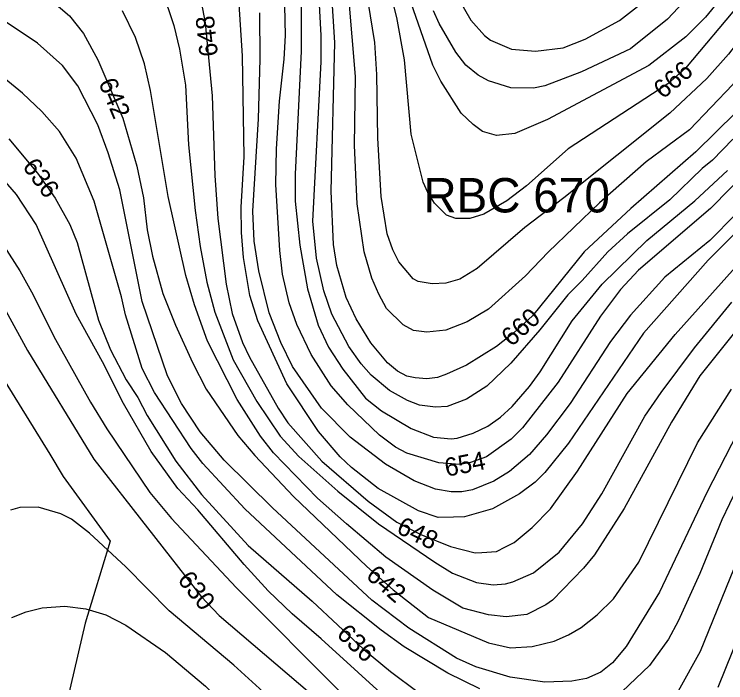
# Model space of a CAD drawing. Extents: x -709418 to -703832, y -1161719 to -1157826.
# Drawn here: x -708183.3 to -707872.8, y -1161143.9 to -1160852.4 of the extents above; entities that cross this region are included whole.
import ezdxf

# ---------------------------------------------------------------- set-up
doc = ezdxf.new("R2010")
doc.units = 0
for name, color, linetype in [('103_hranice KÚ', 7, 'Continuous'), ('120_vrstevnice hlavní', 7, 'Continuous'), ('121_vrstevnice hlavní_popis', 7, 'Continuous'), ('122_vrstevnice základní', 7, 'Continuous'), ('605_RBC_návrh_popis', 7, 'Continuous')]:
    doc.layers.add(name, color=color, linetype=linetype)

msp = doc.modelspace()

# ---------------------------------------------------------------- linework, layer by layer
at = {"layer": '103_hranice KÚ'}
msp.add_lwpolyline([(-708196.49, -1160997.88), (-708167.78, -1161044.22), (-708161.97, -1161053.9), (-708141.45, -1161082.18), (-708152.39, -1161117.82), (-708163.33, -1161165.47), (-708148.68, -1161227.74), (-708137.76, -1161264.35), (-708130.78, -1161287.14), (-708113.27, -1161339.72)], dxfattribs=at)
at = {"layer": '120_vrstevnice hlavní'}
for points in [[(-707850.99, -1160930.01), (-707880.49, -1160959.66), (-707908.7, -1160991.48), (-707941.39, -1161039.36), (-707951.8, -1161052.23), (-707956.03, -1161056.41), (-707962.8, -1161061.49), (-707974.66, -1161068), (-707986.81, -1161071.47), (-707991.58, -1161071.62), (-707998.25, -1161071.87), (-708006.96, -1161068.93), (-708024.56, -1161059.18), (-708036.13, -1161050.06), (-708041.05, -1161045.29), (-708050.6, -1161034.3), (-708064.34, -1161013.47), (-708077.07, -1160985.99), (-708080.54, -1160974.99), (-708083.29, -1160958.5), (-708084.15, -1160947.51), (-708084.3, -1160936.52), (-708083, -1160914.53), (-708083.72, -1160870.56), (-708086.18, -1160832.08)], [(-707881.8, -1160837), (-707898.29, -1160854.5), (-707914.34, -1160867.52), (-707935.77, -1160877.55), (-707951.81, -1160883.58), (-707956.72, -1160884.59), (-707966.56, -1160884.45), (-707976.39, -1160881.41), (-707980.88, -1160878.95), (-707986.23, -1160874.61), (-707990.57, -1160868.97), (-707997.95, -1160856.39), (-708000.41, -1160850.89)], [(-707868.49, -1160895.15), (-707885.85, -1160912.36), (-707914.2, -1160937.1), (-707934.59, -1160956.04), (-707957.16, -1160983.82), (-707965.26, -1160991.34), (-707972.92, -1160997.27), (-707985.94, -1161005.37), (-707994.62, -1161009.27), (-707998.55, -1161010.76), (-708003.3, -1161011.3), (-708008.4, -1161010.98), (-708011.98, -1161010.14), (-708016.03, -1161007.97), (-708020.37, -1161004.35), (-708027.74, -1160995.68), (-708034.11, -1160985.12), (-708038.45, -1160975.86), (-708042.5, -1160961.98), (-708043.94, -1160952.72), (-708044.96, -1160929.57), (-708043.36, -1160864.77), (-708044.81, -1160841.63)], [(-707867.77, -1161034.88), (-707881.07, -1161060.91), (-707901.76, -1161104.31), (-707916.25, -1161128.05), (-707922.3, -1161135.14), (-707927.34, -1161139.3), (-707933.64, -1161141.99), (-707939.94, -1161143.22), (-707951.81, -1161143.65), (-707966.85, -1161141.48), (-707981.89, -1161136.85), (-707990.28, -1161133.09), (-708011.11, -1161120.07), (-708027.31, -1161107.78), (-708070.56, -1161067.56), (-708091.68, -1161046.74), (-708102.23, -1161034.44), (-708110.34, -1161022.15), (-708116.41, -1161010), (-708127.4, -1160977.6), (-708137.24, -1160929), (-708142.3, -1160912.8), (-708146.79, -1160900.65), (-708155.61, -1160883.58), (-708162.26, -1160874.75), (-708173.11, -1160865.06), (-708190.03, -1160853.78)], [(-708187, -1160981.65), (-708177.45, -1160999), (-708148.52, -1161046.3), (-708101.66, -1161106.19), (-708093.85, -1161114.57), (-708049.44, -1161152.47), (-708041.63, -1161159.85), (-708024.13, -1161178.36), (-708010.68, -1161188.92), (-707997.22, -1161198.03), (-707982.18, -1161206.71), (-707968.58, -1161212.21), (-707956.43, -1161215.39), (-707944.28, -1161217.13), (-707932.13, -1161216.98), (-707922.88, -1161215.97), (-707909.01, -1161212.06), (-707895.4, -1161205.21), (-707880.06, -1161193.55), (-707868.35, -1161181.11)]]:
    msp.add_lwpolyline(points, dxfattribs=at)
at = {"layer": '122_vrstevnice základní'}
for points in [[(-708189.8, -1160823.61), (-708180.72, -1160834.62), (-708159.22, -1160853.06)], [(-707841.44, -1160827.89), (-707860.39, -1160855.23), (-707871.67, -1160869.84), (-707881.07, -1160880.4), (-707897.27, -1160895.58), (-707943.42, -1160932.47), (-707960.48, -1160945.34), (-707981.31, -1160963.28), (-707988.83, -1160967.91), (-707994.91, -1160969.64), (-708000.98, -1160969.93), (-708007.06, -1160968.92), (-708009.23, -1160967.76), (-708015.45, -1160960.38), (-708018.05, -1160955.03), (-708020.51, -1160948.09), (-708023.26, -1160931.89), (-708024.71, -1160906.43), (-708025.14, -1160878.66), (-708026.01, -1160864.77), (-708032.66, -1160823.41)], [(-708105.56, -1160826.88), (-708099.92, -1160856.09), (-708096.88, -1160887.92), (-708095.73, -1160922.63), (-708094.42, -1160941.44), (-708090.81, -1160970.07), (-708088.2, -1160982.8), (-708083.72, -1160995.53), (-708080.68, -1161001.9), (-708068.1, -1161024.17), (-708063.9, -1161030.54), (-708049.01, -1161047.31), (-708028.9, -1161064.67), (-708016.32, -1161073.79), (-708005.9, -1161079.28), (-707992.88, -1161084.49), (-707982.18, -1161087.24), (-707979.29, -1161087.09), (-707972.88, -1161086.59), (-707968.95, -1161084.65), (-707965.17, -1161082.69), (-707957.3, -1161076.1), (-707949.35, -1161068), (-707937.48, -1161051.66), (-707915.79, -1161017.81), (-707894.96, -1160992.06), (-707868.63, -1160962.7)], [(-707830.16, -1160830.06), (-707869.79, -1160883), (-707888.6, -1160902.81), (-707907.54, -1160916.7), (-707927.94, -1160934.64), (-707950.36, -1160956.05), (-707960.19, -1160966.46), (-707976.39, -1160980.92), (-707985.65, -1160986.56), (-707994.91, -1160990.18), (-708003.27, -1160991), (-708009.07, -1160990.27), (-708013.61, -1160987.82), (-708020.8, -1160980.63), (-708024.27, -1160974.42), (-708027.31, -1160967.47), (-708030.64, -1160955.9), (-708033.67, -1160935.07), (-708034.83, -1160909.61), (-708034.4, -1160879.53), (-708037.29, -1160844.81)], [(-707866.75, -1160847.71), (-707890.47, -1160875.91), (-707898.14, -1160882.71), (-707941.54, -1160911.06), (-707959.76, -1160927.26), (-707968.29, -1160933.77), (-707978.42, -1160939.56), (-707984.49, -1160941.44), (-707990.57, -1160941.44), (-707994.62, -1160939.99), (-707999.97, -1160934.78), (-708002.86, -1160930.15), (-708004.89, -1160925.53), (-708010.1, -1160904.7), (-708012.99, -1160872.3), (-708016.32, -1160853.78), (-708020.37, -1160837.58)], [(-708118.87, -1160841.63), (-708113.66, -1160857.25), (-708111.2, -1160867.67), (-708108.6, -1160883.29), (-708107.3, -1160909.32), (-708104.4, -1160937.96), (-708102.23, -1160953.59), (-708099.2, -1160969.21), (-708095.73, -1160982.23), (-708087.77, -1161003.05), (-708077.5, -1161021.28), (-708067.23, -1161036.32), (-708059.13, -1161045.15), (-708042.06, -1161060.33), (-708024.42, -1161074.51), (-707999.83, -1161091.29), (-707992.02, -1161096.06), (-707981.6, -1161100.11), (-707974.37, -1161101.12), (-707968.87, -1161100.69), (-707965.69, -1161099.82), (-707956.72, -1161095.92), (-707945.59, -1161086.95), (-707935.32, -1161074.51), (-707926.93, -1161061.49), (-707908.12, -1161027.64), (-707901.03, -1161017.23), (-707886.43, -1160997.85), (-707870.22, -1160977.89)], [(-707992.31, -1160840.47), (-707984.06, -1160854.94), (-707978.13, -1160861.59), (-707975.53, -1160863.62), (-707966.27, -1160867.67), (-707955.85, -1160868.54), (-707943.71, -1160867.09), (-707934.16, -1160863.18), (-707919.26, -1160855.08), (-707910, -1160848)], [(-707875.87, -1160846.55), (-707881.65, -1160853.64), (-707890.19, -1160862.17), (-707906.39, -1160874.75), (-707950.65, -1160898.33), (-707964.82, -1160904.41), (-707972.92, -1160905.27), (-707979, -1160903.54), (-707983.05, -1160900.5), (-707988.26, -1160895.44), (-707997.22, -1160881.55), (-708000.69, -1160874.61), (-708011.11, -1160844.52)], [(-707744.39, -1160844.09), (-707763.04, -1160862.46), (-707775.19, -1160875.77), (-707785.61, -1160888.5), (-707804.99, -1160913.95), (-707828.71, -1160946.79), (-707841.73, -1160961.69), (-707865.6, -1160986.85), (-707884.11, -1161010)], [(-708058.12, -1160847.42), (-708058.12, -1160868.54), (-708060.72, -1160922.05), (-708060.72, -1160933.91), (-708058.7, -1160953.01), (-708055.37, -1160972.1), (-708050.74, -1160988.01), (-708046.11, -1160997.56), (-708039.89, -1161007.1), (-708030.06, -1161019.83), (-708023.11, -1161025.33), (-708010.1, -1161033), (-708000.41, -1161036.76), (-707992.6, -1161037.48), (-707989.99, -1161037.19), (-707983.05, -1161035.02), (-707976.68, -1161031.98), (-707971.19, -1161028.08), (-707965.98, -1161023.45), (-707958.46, -1161014.63), (-707953.83, -1161008.26), (-707939.8, -1160985.99), (-707926.78, -1160970.07), (-707907.25, -1160950.98), (-707886.28, -1160933.77), (-707872.05, -1160920.44)], [(-707869.79, -1160906.87), (-707878.61, -1160915.98), (-707883.09, -1160919.64), (-707897.21, -1160933.34), (-707915.64, -1160948.09), (-707924.32, -1160955.9), (-707935.46, -1160968.48), (-707941.68, -1160974.7), (-707953.97, -1160990.04), (-707966.56, -1161004.5), (-707977.12, -1161014.48), (-707985.94, -1161020.27), (-707994.33, -1161023.45), (-707999.54, -1161023.74), (-708006.48, -1161022.87), (-708011.69, -1161020.84), (-708019.5, -1161016.36), (-708027.6, -1161009.71), (-708031.94, -1161004.79), (-708037.29, -1160997.27), (-708044.67, -1160983.09), (-708048.14, -1160972.97), (-708051.47, -1160958.79), (-708053.06, -1160942.59), (-708049.44, -1160873.16), (-708049.3, -1160861.59), (-708050.31, -1160845.39)], [(-707884.11, -1161010), (-707896.55, -1161030.25), (-707917.09, -1161067.85), (-707930.11, -1161088.1), (-707934.88, -1161093.89), (-707948.48, -1161107.78), (-707951.37, -1161109.95), (-707959.62, -1161114.14), (-707968.58, -1161115.15), (-707976.39, -1161114.29), (-707987.55, -1161111.27), (-708000.66, -1161103.44), (-708021.19, -1161089.07), (-708038.3, -1161074.51), (-708051.03, -1161063.37), (-708070.12, -1161043.55), (-708075.77, -1161036.32), (-708086.04, -1161020.41), (-708098.91, -1160994.95), (-708104.69, -1160979.04), (-708108.45, -1160966.31), (-708116.12, -1160931.89), (-708123.79, -1160885.6), (-708126.39, -1160874.03), (-708130.44, -1160862.46), (-708136.08, -1160850.89)], [(-707861.98, -1160919.31), (-707879.48, -1160937.1), (-707910.87, -1160964), (-707918.83, -1160972.39), (-707927.5, -1160983.96), (-707946.02, -1161012.75), (-707961.5, -1161032.71), (-707966.41, -1161037.62), (-707977.26, -1161045.29), (-707984.21, -1161047.89), (-707988.83, -1161048.76), (-707998.09, -1161048.04), (-708011.98, -1161043.7), (-708016.9, -1161041.09), (-708023.98, -1161035.89), (-708037.72, -1161022.73), (-708044.96, -1161014.34), (-708053.78, -1161000.74), (-708060, -1160987.72), (-708063.33, -1160978.18), (-708066.22, -1160965.74), (-708067.38, -1160955.32), (-708069.11, -1160926.68), (-708068.82, -1160911.06), (-708067.52, -1160890.23), (-708065.49, -1160872.01), (-708064.92, -1160861.59), (-708065.21, -1160848.57)], [(-708159.22, -1160853.06), (-708153.01, -1160860.72), (-708146.79, -1160872.3), (-708135.94, -1160897.75), (-708129.86, -1160918.58), (-708126.82, -1160932.47), (-708125.23, -1160946.35), (-708122.92, -1160957.93), (-708118.44, -1160974.12), (-708112.94, -1160988.01), (-708105.56, -1161004.21), (-708099.49, -1161015.78), (-708085.74, -1161036.03), (-708078.37, -1161044.71), (-708061.45, -1161062.65), (-708029.48, -1161093.17), (-708017.91, -1161103.29), (-708002.59, -1161115.4), (-707976.38, -1161126.41), (-707966.8, -1161128.61), (-707957.3, -1161128.03), (-707947.76, -1161125.71), (-707941.39, -1161122.96), (-707935.89, -1161119.78), (-707928.95, -1161114.29), (-707921.86, -1161107.2), (-707910.73, -1161091.29), (-707885.12, -1161039.22), (-707870.37, -1161015.78)], [(-707868.63, -1160939.7), (-707879.77, -1160950.98), (-707899.44, -1160967.04), (-707914.34, -1160983.53), (-707923.17, -1160995.1), (-707940.67, -1161022.15), (-707951.08, -1161035.74), (-707958.46, -1161044.28), (-707967.14, -1161051.8), (-707974.08, -1161055.99), (-707983.34, -1161059.76), (-707987.97, -1161060.62), (-707992.6, -1161060.62), (-707999.54, -1161059.47), (-708008.8, -1161055.85), (-708021.23, -1161048.62), (-708036.71, -1161036.76), (-708049.15, -1161024.17), (-708061.88, -1161005.95), (-708066.94, -1160995.53), (-708072, -1160982.52), (-708076.63, -1160964.29), (-708078.66, -1160951.27), (-708079.24, -1160938.25), (-708076.78, -1160898.04), (-708076.05, -1160872.01), (-708076.2, -1160851.76)], [(-707980.16, -1161146.54), (-707994.04, -1161139.74), (-708013.13, -1161128.17), (-708023.26, -1161120.94), (-708042.5, -1161105.46), (-708082.71, -1161068), (-708100.93, -1161048.33), (-708106.14, -1161041.67), (-708122.05, -1161017.23), (-708127.4, -1161006.81), (-708134.78, -1160983.38), (-708136.52, -1160975.57), (-708148.38, -1160933.91), (-708156.33, -1160915.11), (-708163.56, -1160903.54), (-708171.23, -1160894.72), (-708179.62, -1160886.76), (-708194.23, -1160875.04)], [(-708185.71, -1160906.67), (-708173.11, -1160921.6), (-708165.44, -1160932.61), (-708159.08, -1160944.04), (-708155.9, -1160951.85), (-708146.5, -1160985.7), (-708141.29, -1160998.72), (-708134.49, -1161011.73), (-708129.43, -1161019.54)], [(-708017.04, -1161154.06), (-708049.3, -1161124.7), (-708062.02, -1161113.85), (-708072.44, -1161103.73), (-708083, -1161092.3), (-708103.25, -1161068.43), (-708111.93, -1161059.18), (-708123.5, -1161042.98), (-708135.65, -1161022.15), (-708144.76, -1161003.92), (-708156.33, -1160983.09), (-708173.69, -1160944.04), (-708182.37, -1160931.02), (-708190.03, -1160922.2)], [(-708187.86, -1160953.3), (-708180.78, -1160964.29), (-708174.99, -1160974.7), (-708166.02, -1160992.93), (-708149.97, -1161021.57), (-708142.88, -1161033.14), (-708124.08, -1161060.91), (-708114.67, -1161072.19), (-708086.47, -1161102.28), (-708039.75, -1161149.15), (-708017.62, -1161168.96), (-708006.77, -1161177.78), (-707985.65, -1161190.37), (-707966.56, -1161197.89), (-707952.67, -1161202.08), (-707937.92, -1161203.39), (-707929.24, -1161203.24), (-707919.69, -1161201.07), (-707910.15, -1161197.02), (-707894.82, -1161185.89), (-707885.41, -1161177.06), (-707875.14, -1161165.49), (-707864.73, -1161147.41)], [(-708129.43, -1161019.54), (-708125.23, -1161027.35), (-708112.79, -1161047.31), (-708101.51, -1161061.78), (-708081.26, -1161084.06), (-708053.35, -1161108.21), (-708030.93, -1161129.18), (-708019.06, -1161139.02), (-708007.06, -1161147.99), (-707988.83, -1161158.98), (-707978.42, -1161163.9), (-707960.77, -1161169.68), (-707948.66, -1161171.96), (-707937.63, -1161172.87), (-707932.13, -1161172.72), (-707925.77, -1161171.71), (-707913.33, -1161166.5), (-707907.98, -1161163.03), (-707898.29, -1161153.48), (-707893.51, -1161147.41), (-707883.82, -1161130.05), (-707857.93, -1161066.41)], [(-707864.58, -1161051.94), (-707874.57, -1161072.77), (-707884.11, -1161096.21), (-707893.66, -1161117.03), (-707897.85, -1161124.84), (-707906.1, -1161136.27), (-707918.1, -1161147.7)], [(-707992.88, -1161220.45), (-708013.28, -1161206.86), (-708027.16, -1161195.58), (-708073.02, -1161149.29), (-708087.48, -1161136.13), (-708115.69, -1161112.55), (-708134.64, -1161093.31), (-708150.4, -1161078.7), (-708158.36, -1161072.48), (-708162.99, -1161070.17), (-708172.82, -1161067.28), (-708180.92, -1161067.42), (-708184.97, -1161068.58)], [(-708184.39, -1161115.44), (-708178.03, -1161112.98), (-708171.09, -1161111.25), (-708161.25, -1161110.52), (-708151.99, -1161111.68), (-708143.31, -1161114.29), (-708134.64, -1161118.77), (-708117.28, -1161130.63), (-708099.78, -1161145.38), (-708064.19, -1161180.97), (-708030.35, -1161212.35), (-708012.27, -1161225.66), (-707981.89, -1161245.48), (-707970.32, -1161251.41), (-707961.64, -1161253.58), (-707950.07, -1161255.46), (-707937.34, -1161255.02), (-707926.93, -1161252.85), (-707913.04, -1161247.65), (-707895.68, -1161238.25), (-707872.25, -1161221.18)], [(-707866.9, -1161122.53), (-707876.3, -1161145.96)]]:
    msp.add_lwpolyline(points, dxfattribs=at)

# ---------------------------------------------------------------- texts
at = {"layer": '121_vrstevnice hlavní_popis'}
for s, rotation, p in [('648', 96.0581, (-708094.37, -1160870.43)), ('666', 39.7672, (-707900.2, -1160889.62)), ('642', 292.9095, (-708146.66, -1160882.22)), ('636', 305.9525, (-708179.99, -1160918.78)), ('660', 41.8898, (-707966.33, -1160997.66)), ('654', 11.1732, (-707994.64, -1161054.08)), ('648', 334.1736, (-708016.98, -1161078.32)), ('642', 319.1701, (-708030.27, -1161097.86)), ('630', 308.5885, (-708112.38, -1161099.1)), ('636', 316.9106, (-708043.05, -1161123.29))]:
    msp.add_text(s, height=8, rotation=rotation, dxfattribs=at).set_placement(p)
at = {"layer": '605_RBC_návrh_popis'}
msp.add_text('RBC 670', height=15, dxfattribs=at).set_placement((-708004.76, -1160938.8))

doc.saveas('drawing.dxf')
